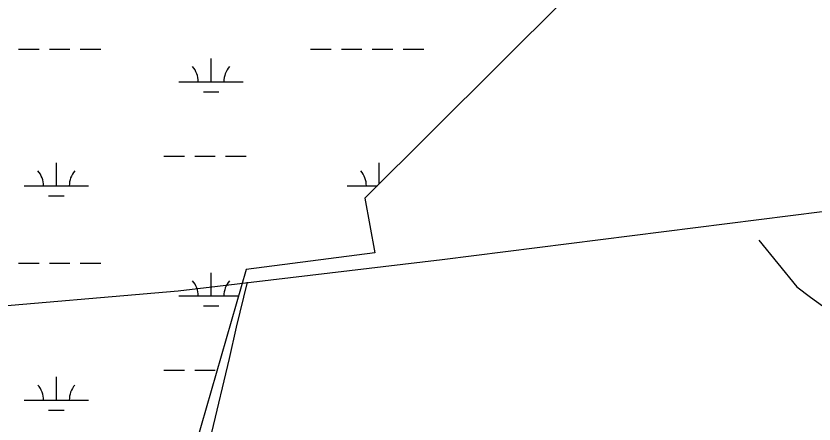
# Model space of a CAD drawing. Extents: x 3177185 to 3215018, y 812988 to 838321.
# Drawn here: x 3189655 to 3190895, y 835268 to 835902 of the extents above; entities that cross this region are included whole.
import ezdxf

# ---------------------------------------------------------------- set-up
doc = ezdxf.new("R2010")
doc.units = 0
doc.layers.add('V-TOPO-SHOR', color=7, linetype='Continuous')
doc.layers.add('V-WETL-SWMP', color=7, linetype='Continuous')

msp = doc.modelspace()

# ---------------------------------------------------------------- linework, layer by layer
at = {"layer": 'V-TOPO-SHOR'}
for points in [[(3191620, 835667.5), (3191424.3, 835651.5), (3191361.6, 835655), (3191274.6, 835634.1), (3191184.1, 835616.7), (3191006.6, 835609.8), (3190317.5, 835522.8), (3189906.8, 835474), (3188928.8, 835390.5), (3188918.4, 835362.7), (3188897.5, 835352.2), (3188881.1, 835351)], [(3190809.3, 835553.6), (3190868.4, 835481.1), (3190889.9, 835465), (3190908.6, 835451.6), (3190948.9, 835443.5), (3191415.8, 835376.4), (3192175.3, 835282.5)], [(3189901.5, 835037.1), (3189924.2, 835150.4), (3189959, 835254.8), (3189986.9, 835369.6), (3189997.3, 835418.4), (3190014.7, 835488)]]:
    msp.add_lwpolyline(points, dxfattribs=at)
at = {"layer": 'V-WETL-SWMP'}
for p, q in [((3190882, 836301.5), (3190197.3, 835618.5)), ((3189658.7, 835850.2), (3189690.7, 835850.2)), ((3189706.7, 835850.2), (3189738.7, 835850.2)), ((3189754.7, 835850.2), (3189786.7, 835850.2)), ((3190112.6, 835850.2), (3190144.6, 835850.2)), ((3190160.6, 835850.2), (3190192.6, 835850.2)), ((3190208.6, 835850.2), (3190240.6, 835850.2)), ((3190256.6, 835850.2), (3190288.6, 835850.2)), ((3189958, 835799.5), (3189958, 835835.5)), ((3189908, 835799.5), (3190008, 835799.5)), ((3189946, 835784.1), (3189970, 835784.1)), ((3189884.6, 835684.1), (3189916.6, 835684.1)), ((3189932.6, 835684.1), (3189964.6, 835684.1)), ((3189980.6, 835684.1), (3190012.6, 835684.1)), ((3189717.5, 835637.6), (3189717.5, 835673.6)), ((3190219.4, 835640.6), (3190219.4, 835673.6)), ((3189667.5, 835637.6), (3189767.5, 835637.6)), ((3190169.4, 835637.6), (3190216.5, 835637.6)), ((3189705.5, 835622.2), (3189729.5, 835622.2)), ((3190197.3, 835618.5), (3190212.4, 835533.5)), ((3190212.4, 835533.5), (3190012.5, 835508)), ((3189658.7, 835517.6), (3189690.7, 835517.6)), ((3189706.7, 835517.6), (3189738.7, 835517.6)), ((3189754.7, 835517.6), (3189786.7, 835517.6)), ((3190012.5, 835508), (3189809.7, 834805.5)), ((3189958, 835466.8), (3189958, 835502.8)), ((3189908, 835466.8), (3190000.6, 835466.8)), ((3189946, 835451.4), (3189970, 835451.4)), ((3189884.6, 835351.4), (3189916.6, 835351.4)), ((3189932.6, 835351.4), (3189964.6, 835351.4)), ((3189717.5, 835305), (3189717.5, 835341)), ((3189667.5, 835305), (3189767.5, 835305)), ((3189705.5, 835289.5), (3189729.5, 835289.5))]:
    msp.add_line(p, q, dxfattribs=at)
for centre, start, end in [((3189902.7, 835800), 359.2282, 40.7718), ((3190013.2, 835800), 139.2282, 180.7718), ((3189662.3, 835638.1), 359.2282, 40.7718), ((3189772.8, 835638.1), 139.2282, 180.7718), ((3190164.2, 835638.1), 359.2282, 40.7718), ((3189902.7, 835467.3), 359.2282, 40.7718), ((3190013.2, 835467.3), 139.2282, 180.7718), ((3189662.3, 835305.4), 359.2282, 40.7718), ((3189772.8, 835305.4), 139.2282, 180.7718)]:
    msp.add_arc(centre, 35.2, start, end, dxfattribs=at)

doc.saveas('drawing.dxf')
